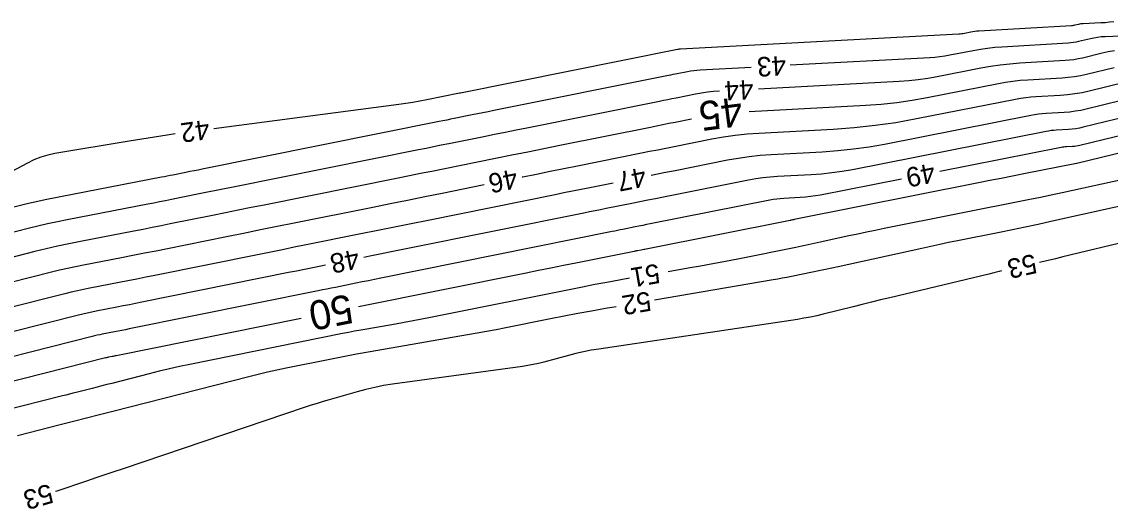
# Model space of a CAD drawing. Extents: x 2384780 to 2405861, y 547869 to 573706.
# Drawn here: x 2390345.6 to 2390457.3, y 552564.6 to 552614.7 of the extents above; entities that cross this region are included whole.
import ezdxf

# ---------------------------------------------------------------- set-up
doc = ezdxf.new("R2010")
doc.units = 0
doc.layers.add('Old_Level_60', color=7, linetype='Continuous')
doc.layers.add('Old_Level_61', color=7, linetype='Continuous')

msp = doc.modelspace()

# ---------------------------------------------------------------- linework, layer by layer
at = {"layer": 'Old_Level_60'}
for points in [[(2390457.64875, 552614.66425), (2390457.21175, 552614.61), (2390456.7735, 552614.57025), (2390456.3335, 552614.54475), (2390454.52375, 552614.4695), (2390454.40075, 552614.4615), (2390454.27875, 552614.44725), (2390454.1575, 552614.42725), (2390454.037, 552614.401), (2390453.64525, 552614.30575), (2390453.561, 552614.28725), (2390453.47625, 552614.2725), (2390453.39075, 552614.26175), (2390453.30475, 552614.25475), (2390443.794, 552613.70175), (2390443.589, 552613.6865), (2390443.38475, 552613.664), (2390443.1815, 552613.6345), (2390442.97925, 552613.59825), (2390442.3195, 552613.468), (2390442.17775, 552613.44275), (2390442.0355, 552613.4225), (2390441.8925, 552613.40725), (2390441.749, 552613.397), (2390413.18775, 552611.86625), (2390413.1555, 552611.864), (2390413.12325, 552611.8605), (2390413.09125, 552611.85575), (2390413.05925, 552611.85), (2390412.95525, 552611.8295), (2390412.933, 552611.825), (2390412.91075, 552611.8205), (2390412.8885, 552611.81625), (2390412.86625, 552611.81175), (2390390.6135, 552607.34225), (2390390.60275, 552607.34025), (2390390.592, 552607.338), (2390390.5815, 552607.336), (2390390.57075, 552607.33375), (2390390.536, 552607.32675), (2390390.52875, 552607.32525), (2390390.52125, 552607.32375), (2390390.51375, 552607.32225), (2390390.50625, 552607.32075), (2390387.15175, 552606.647), (2390386.432, 552606.509), (2390385.71025, 552606.383), (2390384.98625, 552606.26975), (2390384.26025, 552606.16875), (2390365.26375, 552603.69075)], [(2390462.354, 552613.3615), (2390456.76, 552613.129), (2390456.38, 552613.10375), (2390456.00275, 552613.06025), (2390455.628, 552612.99775), (2390455.25575, 552612.917), (2390454.0445, 552612.6225), (2390453.784, 552612.56525), (2390453.52175, 552612.52), (2390453.25775, 552612.48675), (2390452.992, 552612.46525), (2390446.177, 552612.069), (2390445.43525, 552612.01325), (2390444.69675, 552611.932), (2390443.9615, 552611.82575), (2390443.22925, 552611.69425), (2390440.84275, 552611.2235), (2390440.33025, 552611.1315), (2390439.8155, 552611.058), (2390439.2985, 552611.00275), (2390438.77925, 552610.96575), (2390424.43625, 552610.19725)], [(2390457.72675, 552611.673), (2390457.0985, 552611.5685), (2390456.4745, 552611.433), (2390454.444, 552610.93925), (2390454.00725, 552610.8435), (2390453.5675, 552610.7675), (2390453.125, 552610.7115), (2390452.6795, 552610.67575), (2390448.00225, 552610.40375), (2390447.002, 552610.3285), (2390446.00625, 552610.219), (2390445.01475, 552610.07575), (2390444.02775, 552609.8985), (2390439.53075, 552609.01125), (2390438.565, 552608.83825), (2390437.59475, 552608.69975), (2390436.6205, 552608.5955), (2390435.64175, 552608.52575), (2390421.1915, 552607.75125)], [(2390420.442, 552609.983), (2390415.19725, 552609.702), (2390414.87025, 552609.67875), (2390414.54475, 552609.64375), (2390414.2205, 552609.59725), (2390413.898, 552609.539), (2390412.84625, 552609.3305), (2390412.621, 552609.28575), (2390412.3955, 552609.24075), (2390412.17025, 552609.19575), (2390411.945, 552609.1505), (2390394.0095, 552605.54825), (2390393.45225, 552605.43625), (2390392.89525, 552605.324), (2390392.338, 552605.212), (2390391.781, 552605.0995), (2390389.96125, 552604.73225), (2390389.5715, 552604.65375), (2390389.1815, 552604.575), (2390388.7915, 552604.4965), (2390388.4015, 552604.41825), (2390364.065, 552599.53075), (2390363.6525, 552599.44775), (2390363.24025, 552599.36475), (2390362.828, 552599.28175), (2390362.41575, 552599.19875), (2390361.069, 552598.927), (2390360.78025, 552598.869), (2390360.4915, 552598.81175), (2390360.2025, 552598.755), (2390359.9135, 552598.69875), (2390348.131, 552596.424), (2390347.662, 552596.33), (2390347.1945, 552596.22925), (2390346.7285, 552596.122), (2390346.264, 552596.00825), (2390344.74875, 552595.6255)], [(2390458.912, 552608.465), (2390455.14675, 552607.5495), (2390454.40575, 552607.38675), (2390453.65975, 552607.258), (2390452.90875, 552607.16325), (2390452.1525, 552607.10225), (2390449.67425, 552606.958), (2390449.1445, 552606.91825), (2390448.61675, 552606.86025), (2390448.0915, 552606.78425), (2390447.5685, 552606.69025), (2390437.40625, 552604.68525), (2390435.2835, 552604.30525), (2390433.15125, 552604.00075), (2390431.00975, 552603.77175), (2390428.85875, 552603.6185), (2390421.226, 552603.20925), (2390420.01475, 552603.12275), (2390418.80925, 552602.9935), (2390417.60875, 552602.82125), (2390416.414, 552602.606), (2390412.51925, 552601.83325), (2390411.68475, 552601.66725), (2390410.85025, 552601.501), (2390410.016, 552601.33425), (2390409.18175, 552601.167), (2390402.6175, 552599.8485), (2390401.211, 552599.56575), (2390399.8045, 552599.28275), (2390398.398, 552598.9995), (2390396.9915, 552598.71575), (2390396.94325, 552598.706)], [(2390417.19725, 552607.537), (2390416.58525, 552607.4935), (2390415.96625, 552607.427), (2390415.35, 552607.3385), (2390414.7365, 552607.228), (2390412.73725, 552606.83125), (2390412.30875, 552606.74625), (2390411.8805, 552606.66075), (2390411.45225, 552606.57525), (2390411.024, 552606.48925), (2390397.4055, 552603.754), (2390396.302, 552603.53225), (2390395.19825, 552603.31025), (2390394.09475, 552603.088), (2390392.99125, 552602.86525), (2390389.3865, 552602.13775), (2390388.61425, 552601.982), (2390387.84175, 552601.8265), (2390387.06925, 552601.671), (2390386.2965, 552601.51575), (2390367.25175, 552597.691), (2390366.382, 552597.51625), (2390365.512, 552597.34125), (2390364.64225, 552597.166), (2390363.7725, 552596.9905), (2390360.9315, 552596.41725), (2390360.3225, 552596.295), (2390359.7135, 552596.174), (2390359.104, 552596.0545), (2390358.49425, 552595.936), (2390350.21625, 552594.33775), (2390349.2145, 552594.137), (2390348.21575, 552593.922), (2390347.22025, 552593.693), (2390346.228, 552593.44975), (2390342.99125, 552592.632)], [(2390460.13075, 552606.98075), (2390454.82725, 552605.6915), (2390454.27075, 552605.56925), (2390453.7105, 552605.4725), (2390453.14625, 552605.40125), (2390452.5785, 552605.3555), (2390450.71725, 552605.24725), (2390450.31925, 552605.21725), (2390449.923, 552605.17375), (2390449.5285, 552605.11675), (2390449.1355, 552605.04625), (2390434.118, 552602.083), (2390432.53225, 552601.79925), (2390430.9395, 552601.57175), (2390429.3395, 552601.40075), (2390427.73275, 552601.28625), (2390422.472, 552601.00425), (2390421.347, 552600.92375), (2390420.22725, 552600.80375), (2390419.1125, 552600.64375), (2390418.00275, 552600.444), (2390412.63525, 552599.37875), (2390411.48525, 552599.15025), (2390410.33525, 552598.921), (2390410.1845, 552598.89075)], [(2390462.42775, 552605.759), (2390454.50775, 552603.8335), (2390454.13575, 552603.75175), (2390453.761, 552603.68725), (2390453.384, 552603.6395), (2390453.00425, 552603.60875), (2390451.76, 552603.5365), (2390451.494, 552603.5165), (2390451.229, 552603.48725), (2390450.96525, 552603.44925), (2390450.70275, 552603.402), (2390430.82975, 552599.481), (2390429.781, 552599.29325), (2390428.7275, 552599.14275), (2390427.6695, 552599.0295), (2390426.60675, 552598.95375), (2390423.12725, 552598.7675), (2390422.3835, 552598.71425), (2390421.64275, 552598.63475), (2390420.9055, 552598.529), (2390420.1715, 552598.39675), (2390411.4435, 552596.66475), (2390410.63175, 552596.5035), (2390409.82, 552596.34175), (2390409.0085, 552596.1795), (2390408.197, 552596.01675), (2390405.54625, 552595.48425), (2390404.97825, 552595.37025), (2390404.4105, 552595.256), (2390403.8425, 552595.1415), (2390403.2745, 552595.027), (2390384.8475, 552591.308), (2390383.665, 552591.0695), (2390382.48275, 552590.83125), (2390381.30025, 552590.59325), (2390380.66975, 552590.46675)], [(2390465.17375, 552604.64625), (2390454.18825, 552601.9755), (2390454.0005, 552601.93425), (2390453.81175, 552601.90175), (2390453.6215, 552601.8775), (2390453.43025, 552601.86225), (2390452.803, 552601.82575), (2390452.66875, 552601.8155), (2390452.53525, 552601.801), (2390452.40225, 552601.78175), (2390452.26975, 552601.758), (2390439.8055, 552599.29875)], [(2390361.30075, 552603.14875), (2390360.48575, 552603.031), (2390358.52975, 552602.73), (2390356.5765, 552602.41125), (2390348.95725, 552601.1315), (2390348.2225, 552600.97675), (2390347.508, 552600.76325), (2390346.814, 552600.49075), (2390346.14025, 552600.1595), (2390343.97275, 552598.9805)], [(2390435.88125, 552598.52425), (2390427.5415, 552596.87875), (2390427.02975, 552596.78725), (2390426.51575, 552596.71375), (2390425.99925, 552596.6585), (2390425.48075, 552596.6215), (2390423.78275, 552596.5305), (2390423.41975, 552596.50475), (2390423.05825, 552596.466), (2390422.6985, 552596.41425), (2390422.34025, 552596.34975), (2390410.0825, 552593.91725), (2390409.6935, 552593.84), (2390409.30475, 552593.7625), (2390408.916, 552593.68475), (2390408.52725, 552593.60675), (2390407.2575, 552593.35175), (2390406.9855, 552593.29725), (2390406.7135, 552593.2425), (2390406.44125, 552593.1875), (2390406.16925, 552593.13275), (2390382.4245, 552588.3405), (2390381.78375, 552588.21125), (2390381.143, 552588.08225), (2390380.50225, 552587.95325), (2390379.8615, 552587.8245), (2390377.76825, 552587.404), (2390377.31975, 552587.314), (2390376.871, 552587.22375), (2390376.4225, 552587.13325), (2390375.97425, 552587.043), (2390356.58125, 552583.1295), (2390356.203, 552583.05375), (2390355.8245, 552582.9785), (2390355.446, 552582.90425), (2390355.06725, 552582.83075), (2390353.82975, 552582.59175), (2390353.565, 552582.53875), (2390353.301, 552582.482), (2390353.038, 552582.4215), (2390352.77575, 552582.357), (2390337.93475, 552578.6075)], [(2390458.608, 552598.48375), (2390453.45375, 552597.34275), (2390452.3485, 552597.101), (2390451.24225, 552596.8655), (2390450.1345, 552596.63575), (2390449.02575, 552596.412), (2390434.079, 552593.437), (2390433.176, 552593.2545), (2390432.274, 552593.06725), (2390431.373, 552592.87525), (2390430.473, 552592.678), (2390427.53475, 552592.02625), (2390426.90475, 552591.88825), (2390426.274, 552591.75375), (2390425.6425, 552591.6225), (2390425.0105, 552591.49475), (2390419.06425, 552590.3095), (2390417.78925, 552590.06), (2390416.51275, 552589.819), (2390415.2345, 552589.5865), (2390413.95475, 552589.363), (2390411.89825, 552589.0105)], [(2390406.2625, 552598.10425), (2390403.88575, 552597.627), (2390402.9965, 552597.44825), (2390402.10725, 552597.2695), (2390401.21825, 552597.09025), (2390400.329, 552596.911), (2390387.2705, 552594.2755), (2390385.5465, 552593.92775), (2390383.8225, 552593.58025), (2390382.09825, 552593.2335), (2390380.374, 552592.887), (2390374.7415, 552591.75575), (2390373.5345, 552591.51325), (2390372.3275, 552591.2705), (2390371.12075, 552591.02725), (2390369.914, 552590.784), (2390359.2125, 552588.6245), (2390358.29625, 552588.4405), (2390357.37975, 552588.25875), (2390356.46275, 552588.0785), (2390355.54525, 552587.9005), (2390352.548, 552587.32175), (2390351.90675, 552587.19325), (2390351.2675, 552587.05575), (2390350.63025, 552586.909), (2390349.995, 552586.75325), (2390337.70325, 552583.64775)], [(2390393.02225, 552597.91475), (2390388.711, 552597.0445), (2390386.9365, 552596.68675), (2390385.162, 552596.32925), (2390383.3875, 552595.97225), (2390381.61275, 552595.6155), (2390373.52275, 552593.99075), (2390371.78925, 552593.6425), (2390370.05575, 552593.29375), (2390368.3225, 552592.9445), (2390366.58925, 552592.595), (2390360.52825, 552591.372), (2390359.343, 552591.134), (2390358.15725, 552590.89875), (2390356.971, 552590.66575), (2390355.7845, 552590.4355), (2390351.90725, 552589.68675), (2390351.07775, 552589.5205), (2390350.25075, 552589.3425), (2390349.4265, 552589.153), (2390348.60475, 552588.9515), (2390340.21125, 552586.83075)], [(2390467.75625, 552597.81075), (2390451.20875, 552594.1475), (2390449.8945, 552593.86025), (2390448.5785, 552593.58), (2390447.26125, 552593.30675), (2390445.94225, 552593.0405), (2390441.63175, 552592.1825), (2390440.7085, 552591.99625), (2390439.7865, 552591.80475), (2390438.86525, 552591.6085), (2390437.94525, 552591.407), (2390429.38325, 552589.5075), (2390428.72125, 552589.3625), (2390428.05825, 552589.22125), (2390427.39475, 552589.08325), (2390426.73025, 552588.949), (2390424.559, 552588.51625), (2390424.09325, 552588.425), (2390423.627, 552588.337), (2390423.16025, 552588.25225), (2390422.693, 552588.1705), (2390410.5065, 552586.083)], [(2390475.144, 552595.98225), (2390452.4405, 552590.52425), (2390451.685, 552590.344), (2390450.929, 552590.16675), (2390450.172, 552589.99225), (2390450.0495, 552589.9645)], [(2390376.748, 552589.679), (2390376.25475, 552589.58), (2390375.427, 552589.4135), (2390374.59925, 552589.247), (2390373.77175, 552589.08025), (2390372.944, 552588.9135), (2390357.89675, 552585.877), (2390357.2495, 552585.74725), (2390356.602, 552585.6185), (2390355.95425, 552585.4915), (2390355.30625, 552585.3655), (2390353.189, 552584.95675), (2390352.736, 552584.866), (2390352.28425, 552584.76875), (2390351.83425, 552584.66525), (2390351.3855, 552584.55525), (2390334.15325, 552580.2015)], [(2390407.95575, 552588.33475), (2390406.87025, 552588.14475), (2390405.6225, 552587.91725), (2390404.37625, 552587.681), (2390403.1315, 552587.43575), (2390387.5205, 552584.3025), (2390386.62425, 552584.12575), (2390385.72675, 552583.95525), (2390384.82825, 552583.79125), (2390383.92825, 552583.63325), (2390380.987, 552583.12775), (2390380.35725, 552583.017), (2390379.72825, 552582.90175), (2390379.10025, 552582.78175), (2390378.473, 552582.657), (2390362.806, 552579.48275), (2390361.758, 552579.2635), (2390360.71325, 552579.0315), (2390359.6715, 552578.78625), (2390358.6325, 552578.52825), (2390354.79475, 552577.549), (2390354.29325, 552577.421), (2390353.7915, 552577.293), (2390353.28975, 552577.165), (2390352.78825, 552577.037), (2390351.1495, 552576.619), (2390350.79825, 552576.5295), (2390350.447, 552576.44025), (2390350.09575, 552576.351), (2390349.74425, 552576.26225), (2390331.1215, 552571.555)], [(2390446.1475, 552589.084), (2390445.879, 552589.02225), (2390445.34975, 552588.8985), (2390444.82075, 552588.773), (2390434.66525, 552586.34325), (2390433.7235, 552586.11625), (2390432.78225, 552585.88675), (2390431.84175, 552585.6545), (2390430.902, 552585.41925), (2390427.83325, 552584.64675), (2390427.174, 552584.4895), (2390426.5115, 552584.3485), (2390425.84575, 552584.22375), (2390425.1765, 552584.1155), (2390404.78375, 552581.0725), (2390403.998, 552580.9435), (2390403.217, 552580.79175), (2390402.44075, 552580.61725), (2390401.6695, 552580.42025), (2390399.15725, 552579.73925), (2390398.61725, 552579.602), (2390398.0735, 552579.48225), (2390397.52625, 552579.38), (2390396.9755, 552579.295), (2390383.60475, 552577.4545), (2390382.695, 552577.31275), (2390381.79225, 552577.139), (2390380.896, 552576.9335), (2390380.00675, 552576.69575), (2390377.1125, 552575.86675), (2390376.4935, 552575.6855), (2390375.8765, 552575.497), (2390375.262, 552575.3015), (2390374.64975, 552575.09875), (2390355.95525, 552568.786), (2390355.0205, 552568.4705), (2390354.086, 552568.15475), (2390353.15125, 552567.83925), (2390352.2165, 552567.52375), (2390349.1635, 552566.49275), (2390349.026, 552566.4475)], [(2390406.564, 552585.4075), (2390405.471, 552585.22025), (2390404.05975, 552584.9735), (2390402.65025, 552584.7165), (2390401.2425, 552584.4495), (2390399.83675, 552584.1725), (2390395.24775, 552583.2515), (2390394.26375, 552583.0575), (2390393.27825, 552582.8705), (2390392.29175, 552582.69025), (2390391.304, 552582.517), (2390382.6955, 552581.037), (2390381.31475, 552580.7945), (2390379.93625, 552580.54175), (2390378.55925, 552580.27875), (2390377.1845, 552580.00525), (2390372.69625, 552579.096), (2390371.73575, 552578.89525), (2390370.77825, 552578.6825), (2390369.82325, 552578.45775), (2390368.871, 552578.221), (2390354.9025, 552574.65725), (2390353.55575, 552574.31375), (2390352.20925, 552573.97025), (2390350.86275, 552573.62675), (2390349.516, 552573.283), (2390345.11725, 552572.16075)]]:
    msp.add_lwpolyline(points, dxfattribs=at)
at = {"layer": 'Old_Level_61'}
for points in [[(2390457.69325, 552609.949), (2390454.84325, 552609.256), (2390454.23025, 552609.1215), (2390453.61325, 552609.015), (2390452.99225, 552608.9365), (2390452.36675, 552608.886), (2390448.8235, 552608.68), (2390448.06575, 552608.623), (2390447.3115, 552608.54025), (2390446.5605, 552608.4315), (2390445.8125, 552608.29725), (2390438.5145, 552606.85725), (2390436.94725, 552606.57675), (2390435.37275, 552606.35175), (2390433.7915, 552606.18275), (2390432.20325, 552606.0695), (2390420.24675, 552605.42875)], [(2390414.3045, 552604.665), (2390412.62825, 552604.33225), (2390411.99675, 552604.20675), (2390411.3655, 552604.081), (2390410.734, 552603.95475), (2390410.10275, 552603.828), (2390400.8015, 552601.96), (2390399.1515, 552601.62825), (2390397.50125, 552601.29625), (2390395.8515, 552600.964), (2390394.2015, 552600.63125), (2390388.81175, 552599.5435), (2390387.657, 552599.3105), (2390386.502, 552599.07775), (2390385.34675, 552598.84525), (2390384.19175, 552598.61325), (2390370.43875, 552595.85125), (2390369.11125, 552595.5845), (2390367.784, 552595.3175), (2390366.45675, 552595.05), (2390365.1295, 552594.7825), (2390360.794, 552593.9075), (2390359.865, 552593.721), (2390358.93525, 552593.5365), (2390358.00525, 552593.354), (2390357.075, 552593.17325), (2390351.58175, 552592.11275), (2390350.4065, 552591.87725), (2390349.235, 552591.625), (2390348.067, 552591.35625), (2390346.90275, 552591.071), (2390341.44725, 552589.6925)], [(2390467.91975, 552603.5335), (2390453.8685, 552600.11725), (2390453.8655, 552600.11675), (2390453.8625, 552600.11625), (2390453.85925, 552600.11575), (2390453.856, 552600.1155), (2390453.84575, 552600.115), (2390453.8435, 552600.11475), (2390453.84125, 552600.1145), (2390453.83925, 552600.11425), (2390453.837, 552600.11375), (2390448.426, 552599.04625), (2390447.2665, 552598.81725), (2390446.10725, 552598.58775), (2390444.948, 552598.35775), (2390443.78875, 552598.12725), (2390424.84025, 552594.3555), (2390424.8, 552594.3475), (2390424.7595, 552594.339), (2390424.71925, 552594.3305), (2390424.679, 552594.3215), (2390424.5475, 552594.2925), (2390424.51925, 552594.28625), (2390424.491, 552594.28025), (2390424.46275, 552594.27425), (2390424.4345, 552594.26875), (2390409.646, 552591.321), (2390409.52475, 552591.29725), (2390409.40325, 552591.27425), (2390409.28175, 552591.25225), (2390409.16, 552591.23075), (2390408.76225, 552591.16275), (2390408.677, 552591.14775), (2390408.592, 552591.13225), (2390408.507, 552591.11625), (2390408.422, 552591.0995), (2390402.44525, 552589.89975), (2390401.1645, 552589.64275), (2390399.884, 552589.385), (2390398.60325, 552589.12725), (2390397.32275, 552588.869), (2390380.11175, 552585.39525)], [(2390374.23025, 552584.209), (2390355.2655, 552580.38225), (2390355.15625, 552580.36025), (2390355.047, 552580.3385), (2390354.9375, 552580.317), (2390354.82825, 552580.29575), (2390354.47075, 552580.22675), (2390354.39425, 552580.2115), (2390354.318, 552580.195), (2390354.242, 552580.1775), (2390354.16625, 552580.159), (2390327.053, 552573.30875)]]:
    msp.add_lwpolyline(points, dxfattribs=at)

# ---------------------------------------------------------------- texts
at = {"layer": 'Old_Level_60'}
for s, rotation, p in [('43', 183.0676889, (2390423.966, 552611.17325)), ('44', 183.0701278, (2390420.619, 552608.72225)), ('42', 187.7894528, (2390364.69775, 552604.63)), ('46', 191.4103222, (2390396.236, 552599.5835)), ('47', 191.3390222, (2390409.43175, 552599.7605)), ('49', 191.1615361, (2390439.102, 552600.179)), ('48', 191.3567111, (2390379.98625, 552591.34925)), ('53', 192.7146306, (2390449.48325, 552590.8625)), ('51', 189.7288833, (2390410.87525, 552589.85025)), ('52', 189.7204056, (2390409.97275, 552587.006)), ('53', 196.2067222, (2390348.4165, 552567.276))]:
    msp.add_text(s, height=2, rotation=rotation, dxfattribs=at).set_placement(p)
at = {"layer": 'Old_Level_61'}
for s, rotation, p in [('45', 187.3252361, (2390419.35, 552606.973)), ('50', 191.4027444, (2390379.18975, 552586.73975))]:
    msp.add_text(s, height=3, rotation=rotation, dxfattribs=at).set_placement(p)

doc.saveas('drawing.dxf')
